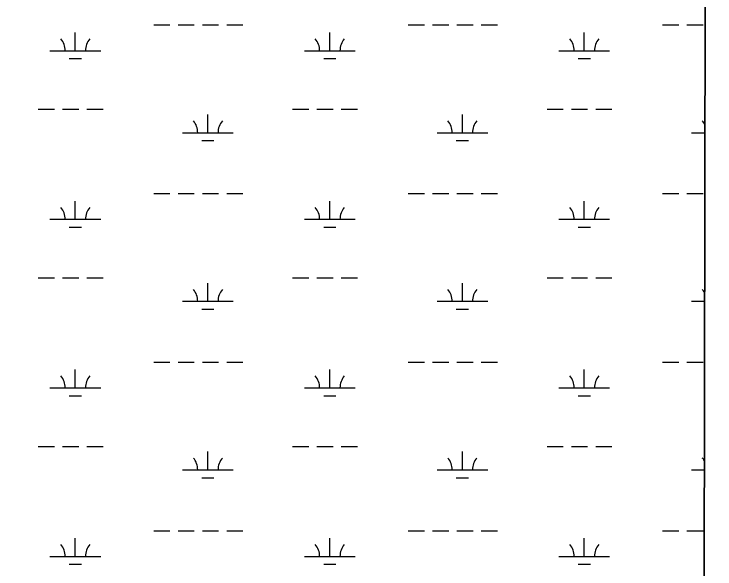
# Model space of a CAD drawing. Extents: x 3177185 to 3215018, y 812988 to 838321.
# Drawn here: x 3211419 to 3212802, y 825129 to 826224 of the extents above; entities that cross this region are included whole.
import ezdxf

# ---------------------------------------------------------------- set-up
doc = ezdxf.new("R2010")
doc.units = 0
for name, color, linetype in [('V-GRID-FRAM', 7, 'Continuous'), ('V-SITE-VEGE', 7, 'Continuous'), ('V-WETL-SWMP', 7, 'Continuous')]:
    doc.layers.add(name, color=color, linetype=linetype)

msp = doc.modelspace()

# ---------------------------------------------------------------- linework, layer by layer
at = {"layer": 'V-GRID-FRAM'}
msp.add_lwpolyline([(3181402.4, 836586.1), (3212801.6, 836513), (3212767.2, 818326.1), (3181352.2, 818399.3), (3181402.4, 836586.1)], dxfattribs=at)
at = {"layer": 'V-SITE-VEGE'}
msp.add_line((3212779.6, 824867.4), (3212786.1, 828301.4), dxfattribs=at)
at = {"layer": 'V-WETL-SWMP'}
for p, q in [((3212776.8, 823382.4), (3212786.1, 828329.4)), ((3211694.6, 826202.7), (3211726.6, 826202.7)), ((3211742.6, 826202.7), (3211774.6, 826202.7)), ((3211790.6, 826202.7), (3211822.6, 826202.7)), ((3211838.6, 826202.7), (3211870.6, 826202.7)), ((3212196.5, 826202.7), (3212228.5, 826202.7)), ((3212244.5, 826202.7), (3212276.5, 826202.7)), ((3212292.5, 826202.7), (3212324.5, 826202.7)), ((3212340.5, 826202.7), (3212372.5, 826202.7)), ((3212698.4, 826202.7), (3212730.4, 826202.7)), ((3212746.4, 826202.7), (3212778.4, 826202.7)), ((3211540, 826151.9), (3211540, 826187.9)), ((3212041.9, 826151.9), (3212041.9, 826187.9)), ((3212543.8, 826151.9), (3212543.8, 826187.9)), ((3211490, 826151.9), (3211590, 826151.9)), ((3211991.9, 826151.9), (3212091.9, 826151.9)), ((3212493.8, 826151.9), (3212593.8, 826151.9)), ((3211528, 826136.5), (3211552, 826136.5)), ((3212029.9, 826136.5), (3212053.9, 826136.5)), ((3212531.8, 826136.5), (3212555.8, 826136.5)), ((3211466.6, 826036.5), (3211498.6, 826036.5)), ((3211514.6, 826036.5), (3211546.6, 826036.5)), ((3211562.6, 826036.5), (3211594.6, 826036.5)), ((3211968.5, 826036.5), (3212000.5, 826036.5)), ((3212016.5, 826036.5), (3212048.5, 826036.5)), ((3212064.5, 826036.5), (3212096.5, 826036.5)), ((3212470.4, 826036.5), (3212502.4, 826036.5)), ((3212518.4, 826036.5), (3212550.4, 826036.5)), ((3212566.4, 826036.5), (3212598.4, 826036.5)), ((3211801.5, 825990.1), (3211801.5, 826026.1)), ((3212303.4, 825990.1), (3212303.4, 826026.1)), ((3211751.5, 825990.1), (3211851.5, 825990.1)), ((3212253.4, 825990.1), (3212353.4, 825990.1)), ((3212755.3, 825990.1), (3212781.7, 825990.1)), ((3211789.5, 825974.6), (3211813.5, 825974.6)), ((3212291.4, 825974.6), (3212315.4, 825974.6)), ((3211694.6, 825870), (3211726.6, 825870)), ((3211742.6, 825870), (3211774.6, 825870)), ((3211790.6, 825870), (3211822.6, 825870)), ((3211838.6, 825870), (3211870.6, 825870)), ((3212196.5, 825870), (3212228.5, 825870)), ((3212244.5, 825870), (3212276.5, 825870)), ((3212292.5, 825870), (3212324.5, 825870)), ((3212340.5, 825870), (3212372.5, 825870)), ((3212698.4, 825870), (3212730.4, 825870)), ((3212746.4, 825870), (3212778.4, 825870)), ((3211540, 825819.3), (3211540, 825855.3)), ((3212041.9, 825819.3), (3212041.9, 825855.3)), ((3212543.8, 825819.3), (3212543.8, 825855.3)), ((3211490, 825819.3), (3211590, 825819.3)), ((3211991.9, 825819.3), (3212091.9, 825819.3)), ((3212493.8, 825819.3), (3212593.8, 825819.3)), ((3211528, 825803.8), (3211552, 825803.8)), ((3212029.9, 825803.8), (3212053.9, 825803.8)), ((3212531.8, 825803.8), (3212555.8, 825803.8)), ((3211466.6, 825703.8), (3211498.6, 825703.8)), ((3211514.6, 825703.8), (3211546.6, 825703.8)), ((3211562.6, 825703.8), (3211594.6, 825703.8)), ((3211968.5, 825703.8), (3212000.5, 825703.8)), ((3212016.5, 825703.8), (3212048.5, 825703.8)), ((3212064.5, 825703.8), (3212096.5, 825703.8)), ((3212470.4, 825703.8), (3212502.4, 825703.8)), ((3212518.4, 825703.8), (3212550.4, 825703.8)), ((3212566.4, 825703.8), (3212598.4, 825703.8)), ((3211801.5, 825657.4), (3211801.5, 825693.4)), ((3212303.4, 825657.4), (3212303.4, 825693.4)), ((3211751.5, 825657.4), (3211851.5, 825657.4)), ((3212253.4, 825657.4), (3212353.4, 825657.4)), ((3212755.3, 825657.4), (3212781.1, 825657.4)), ((3211789.5, 825642), (3211813.5, 825642)), ((3212291.4, 825642), (3212315.4, 825642)), ((3211694.6, 825537.3), (3211726.6, 825537.3)), ((3211742.6, 825537.3), (3211774.6, 825537.3)), ((3211790.6, 825537.3), (3211822.6, 825537.3)), ((3211838.6, 825537.3), (3211870.6, 825537.3)), ((3212196.5, 825537.3), (3212228.5, 825537.3)), ((3212244.5, 825537.3), (3212276.5, 825537.3)), ((3212292.5, 825537.3), (3212324.5, 825537.3)), ((3212340.5, 825537.3), (3212372.5, 825537.3)), ((3212698.4, 825537.3), (3212730.4, 825537.3)), ((3212746.4, 825537.3), (3212778.4, 825537.3)), ((3211540, 825486.6), (3211540, 825522.6)), ((3212041.9, 825486.6), (3212041.9, 825522.6)), ((3212543.8, 825486.6), (3212543.8, 825522.6)), ((3211490, 825486.6), (3211590, 825486.6)), ((3211991.9, 825486.6), (3212091.9, 825486.6)), ((3212493.8, 825486.6), (3212593.8, 825486.6)), ((3211528, 825471.2), (3211552, 825471.2)), ((3212029.9, 825471.2), (3212053.9, 825471.2)), ((3212531.8, 825471.2), (3212555.8, 825471.2)), ((3211466.6, 825371.2), (3211498.6, 825371.2)), ((3211514.6, 825371.2), (3211546.6, 825371.2)), ((3211562.6, 825371.2), (3211594.6, 825371.2)), ((3211968.5, 825371.2), (3212000.5, 825371.2)), ((3212016.5, 825371.2), (3212048.5, 825371.2)), ((3212064.5, 825371.2), (3212096.5, 825371.2)), ((3212470.4, 825371.2), (3212502.4, 825371.2)), ((3212518.4, 825371.2), (3212550.4, 825371.2)), ((3212566.4, 825371.2), (3212598.4, 825371.2)), ((3211801.5, 825324.7), (3211801.5, 825360.7)), ((3212303.4, 825324.7), (3212303.4, 825360.7)), ((3211751.5, 825324.7), (3211851.5, 825324.7)), ((3212253.4, 825324.7), (3212353.4, 825324.7)), ((3212755.3, 825324.7), (3212780.5, 825324.7)), ((3211789.5, 825309.3), (3211813.5, 825309.3)), ((3212291.4, 825309.3), (3212315.4, 825309.3)), ((3211694.6, 825204.7), (3211726.6, 825204.7)), ((3211742.6, 825204.7), (3211774.6, 825204.7)), ((3211790.6, 825204.7), (3211822.6, 825204.7)), ((3211838.6, 825204.7), (3211870.6, 825204.7)), ((3212196.5, 825204.7), (3212228.5, 825204.7)), ((3212244.5, 825204.7), (3212276.5, 825204.7)), ((3212292.5, 825204.7), (3212324.5, 825204.7)), ((3212340.5, 825204.7), (3212372.5, 825204.7)), ((3212698.4, 825204.7), (3212730.4, 825204.7)), ((3212746.4, 825204.7), (3212778.4, 825204.7)), ((3211540, 825153.9), (3211540, 825189.9)), ((3212041.9, 825153.9), (3212041.9, 825189.9)), ((3212543.8, 825153.9), (3212543.8, 825189.9)), ((3211490, 825153.9), (3211590, 825153.9)), ((3211991.9, 825153.9), (3212091.9, 825153.9)), ((3212493.8, 825153.9), (3212593.8, 825153.9)), ((3211528, 825138.5), (3211552, 825138.5)), ((3212029.9, 825138.5), (3212053.9, 825138.5)), ((3212531.8, 825138.5), (3212555.8, 825138.5))]:
    msp.add_line(p, q, dxfattribs=at)
for centre, start, end in [((3211484.8, 826152.4), 359.2282, 40.7718), ((3211595.3, 826152.4), 139.2282, 180.7718), ((3211986.7, 826152.4), 359.2282, 40.7718), ((3212097.2, 826152.4), 139.2282, 180.7718), ((3212488.6, 826152.4), 359.2282, 40.7718), ((3212599.1, 826152.4), 139.2282, 180.7718), ((3211746.2, 825990.6), 359.2282, 40.7718), ((3211856.7, 825990.6), 139.2282, 180.7718), ((3212248.1, 825990.6), 359.2282, 40.7718), ((3212358.6, 825990.6), 139.2282, 180.7718), ((3212750, 825990.6), 25.9036, 40.7718), ((3211484.8, 825819.7), 359.2282, 40.7718), ((3211595.3, 825819.7), 139.2282, 180.7718), ((3211986.7, 825819.7), 359.2282, 40.7718), ((3212097.2, 825819.7), 139.2282, 180.7718), ((3212488.6, 825819.7), 359.2282, 40.7718), ((3212599.1, 825819.7), 139.2282, 180.7718), ((3211746.2, 825657.9), 359.2282, 40.7718), ((3211856.7, 825657.9), 139.2282, 180.7718), ((3212248.1, 825657.9), 359.2282, 40.7718), ((3212358.6, 825657.9), 139.2282, 180.7718), ((3212750, 825657.9), 28.1454, 40.7718), ((3211484.8, 825487.1), 359.2282, 40.7718), ((3211595.3, 825487.1), 139.2282, 180.7718), ((3211986.7, 825487.1), 359.2282, 40.7718), ((3212097.2, 825487.1), 139.2282, 180.7718), ((3212488.6, 825487.1), 359.2282, 40.7718), ((3212599.1, 825487.1), 139.2282, 180.7718), ((3211746.2, 825325.2), 359.2282, 40.7718), ((3211856.7, 825325.2), 139.2282, 180.7718), ((3212248.1, 825325.2), 359.2282, 40.7718), ((3212358.6, 825325.2), 139.2282, 180.7718), ((3212750, 825325.2), 30.2346, 40.7718), ((3211484.8, 825154.4), 359.2282, 40.7718), ((3211595.3, 825154.4), 139.2282, 180.7718), ((3211986.7, 825154.4), 359.2282, 40.7718), ((3212097.2, 825154.4), 139.2282, 180.7718), ((3212488.6, 825154.4), 359.2282, 40.7718), ((3212599.1, 825154.4), 139.2282, 180.7718)]:
    msp.add_arc(centre, 35.2, start, end, dxfattribs=at)

doc.saveas('drawing.dxf')
